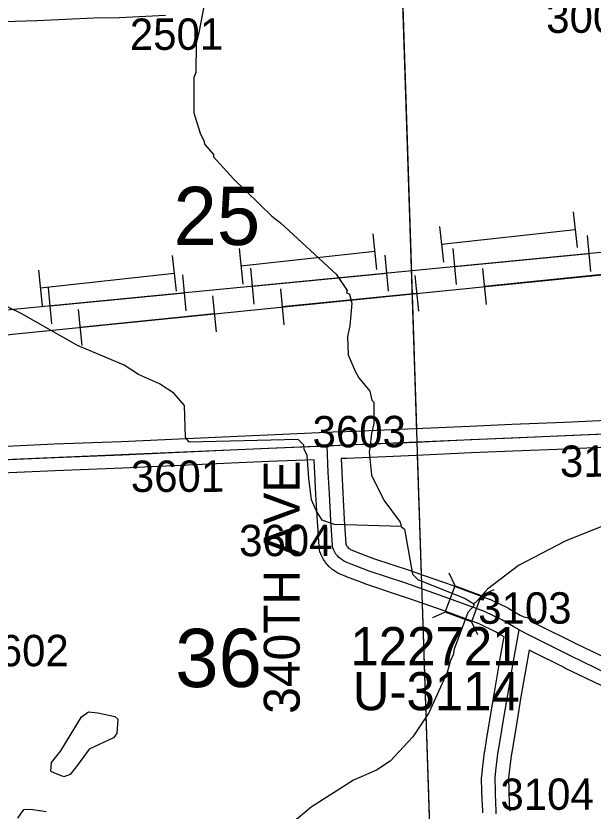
# Model space of a CAD drawing. Extents: x 128.7 to 185.5, y -21.4 to 12.6.
# Drawn here: x 157.455 to 158.743, y -12.718 to -10.944 of the extents above; entities that cross this region are included whole.
import ezdxf

# ---------------------------------------------------------------- set-up
doc = ezdxf.new("R2010")
doc.units = 0
for name, color, linetype in [('tdCoHydroRiver', 7, 'Continuous'), ('tdCoPipe', 7, 'Continuous'), ('tdCoPipe1', 7, 'Continuous'), ('tdCoPipe2', 7, 'Continuous'), ('tdCoSecRdNmbr', 7, 'Continuous'), ('tdCoSecRdTxt', 7, 'Continuous'), ('tdCoSecRteBand', 7, 'Continuous'), ('tdCoSecRteCL', 7, 'Continuous'), ('tdCoSectLine', 7, 'Continuous'), ('tdCoSectLinePart', 7, 'Continuous'), ('tdCoSectNmbr', 7, 'Continuous'), ('tdCoStrucSec', 7, 'Continuous'), ('tdCoStrucSecCoName', 7, 'Continuous'), ('tdCoStrucSecFHWANum', 7, 'Continuous'), ('tdCoSurfGravel', 7, 'Continuous')]:
    doc.layers.add(name, color=color, linetype=linetype)

msp = doc.modelspace()

# ---------------------------------------------------------------- linework, layer by layer
at = {"layer": 'tdCoHydroRiver'}
for points in [[(157.8896, -10.8467), (157.863, -10.985), (157.8574, -11.0057), (157.8566, -11.0705), (157.8522, -11.0817), (157.8519, -11.1606), (157.8662, -11.2059), (157.8747, -11.2229), (157.8765, -11.2308), (157.8963, -11.2537), (157.8964, -11.2585), (157.9408, -11.3074), (158.0259, -11.3912), (158.0454, -11.4062), (158.1694, -11.5202), (158.1944, -11.5572), (158.193, -11.562), (158.1994, -11.5649), (158.2049, -11.5852), (158.2004, -11.6359), (158.1949, -11.6598), (158.1964, -11.7007), (158.2119, -11.7365), (158.2203, -11.752), (158.2451, -11.7811), (158.249, -11.8015), (158.2539, -11.806), (158.254, -11.8534), (158.2485, -11.8757), (158.2449, -11.9089), (158.2436, -11.9169), (158.2486, -11.9688), (158.2759, -12.0246), (158.3124, -12.0738), (158.3143, -12.0832), (158.3224, -12.0893), (158.3402, -12.1897), (158.3517, -12.2019), (158.4574, -12.2439), (158.4767, -12.2558)], [(158.3143, -12.0832), (158.1658, -12.0791), (158.1386, -12.069), (158.1252, -12.0474), (158.1149, -12.0241), (158.1084, -11.9754), (158.105, -11.925), (158.0982, -11.911), (158.0979, -11.9016), (158.0848, -11.8894), (157.8419, -11.895), (157.8336, -11.8842), (157.8311, -11.8133), (157.808, -11.7857), (157.7757, -11.7647), (157.7292, -11.7443), (157.6969, -11.7234), (157.5927, -11.6797), (157.467, -11.6085), (157.316, -11.535)], [(158.8357, -12.0535), (158.6801, -12.1159), (158.5763, -12.1701), (158.5071, -12.2231), (158.4844, -12.2492), (158.4767, -12.2558), (158.4769, -12.2605), (158.4632, -12.2752), (158.433, -12.3568), (158.4303, -12.3695), (158.4245, -12.3824), (158.4175, -12.4094), (158.3766, -12.4993), (158.3406, -12.5527), (158.2904, -12.6066), (158.2596, -12.6266), (158.2083, -12.649), (158.1142, -12.7092), (158.0713, -12.7454)], [(157.5624, -12.6421), (157.5352, -12.6305), (157.5336, -12.629), (157.5345, -12.61), (157.5556, -12.584), (157.6018, -12.5081), (157.6172, -12.4965), (157.6378, -12.4989), (157.676, -12.507), (157.6825, -12.5131), (157.6805, -12.5448), (157.673, -12.5545), (157.6186, -12.5801), (157.5931, -12.6158), (157.5765, -12.6369), (157.5624, -12.6421)], [(157.46, -12.7342), (157.4735, -12.7148), (157.4877, -12.7142), (157.5226, -12.7193)]]:
    msp.add_lwpolyline(points, dxfattribs=at)
at = {"layer": 'tdCoPipe'}
for p, q in [((158.7378, -11.5143), (158.73, -11.434)), ((158.438, -11.5434), (158.4303, -11.4633)), ((158.2866, -11.5581), (158.2788, -11.4778)), ((157.9869, -11.5872), (157.9791, -11.5071)), ((157.8355, -11.6019), (157.8277, -11.5216)), ((157.5357, -11.631), (157.5279, -11.5509))]:
    msp.add_line(p, q, dxfattribs=at)
for points in [[(141.862, -14.949), (144.0814, -14.2683), (145.7745, -13.7388), (145.9312, -13.6747), (145.9234, -13.4239), (152.8711, -12.5946), (153.879, -12.0272), (155.1085, -11.9148), (156.3627, -11.7638), (158.9313, -11.5045), (162.8631, -11.1506)], [(152.8427, -11.7734), (156.2861, -11.7117), (158.7827, -11.4694), (158.9022, -11.6363), (161.2154, -11.6489), (161.3188, -11.8679), (163.5118, -11.8995), (166.3675, -11.8668), (166.3055, -13.6092)], [(158.4341, -11.5033), (158.7339, -11.4742)], [(157.983, -11.5471), (158.2827, -11.518)], [(157.5318, -11.5908), (157.8316, -11.5617)]]:
    msp.add_lwpolyline(points, dxfattribs=at)
at = {"layer": 'tdCoPipe1'}
for p, q in [((158.4962, -11.5079), (158.5043, -11.5882)), ((158.3449, -11.5232), (158.353, -11.6033)), ((158.0452, -11.5535), (158.0533, -11.6337)), ((157.8939, -11.5687), (157.9019, -11.6488)), ((157.5942, -11.599), (157.6023, -11.6792))]:
    msp.add_line(p, q, dxfattribs=at)
for points in [[(158.7999, -11.5178), (158.5003, -11.548)], [(158.3489, -11.5633), (158.0493, -11.5936)], [(157.8979, -11.6088), (157.5983, -11.6391)]]:
    msp.add_lwpolyline(points, dxfattribs=at)
at = {"layer": 'tdCoPipe2'}
for p, q in [((158.6986, -11.3815), (158.7073, -11.4612)), ((158.4004, -11.414), (158.409, -11.4937)), ((158.2512, -11.4303), (158.2599, -11.51)), ((157.953, -11.4628), (157.9617, -11.5425)), ((157.8039, -11.479), (157.8126, -11.5587)), ((157.5057, -11.5115), (157.5143, -11.5912))]:
    msp.add_line(p, q, dxfattribs=at)
for points in [[(158.7029, -11.4214), (158.4047, -11.4539)], [(158.2556, -11.4701), (157.9573, -11.5026)], [(157.8082, -11.5189), (157.51, -11.5513)]]:
    msp.add_lwpolyline(points, dxfattribs=at)
at = {"layer": 'tdCoSecRteBand'}
for points in [[(157.7894, -10.9437), (157.6864, -10.9483), (157.6861, -10.9484), (157.6857, -10.9484), (157.6291, -10.9496), (157.5027, -10.9552), (157.5025, -10.9553), (157.5023, -10.9553), (157.3804, -10.9592)], [(157.4032, -11.9054), (157.5407, -11.8992), (157.5408, -11.8992), (157.5409, -11.8992), (157.691, -11.8935), (157.9165, -11.8832), (158.0168, -11.8785), (158.0169, -11.8785), (158.017, -11.8785), (158.148, -11.8731), (158.1778, -11.8717), (158.1779, -11.8719), (158.1911, -11.8713), (158.3457, -11.8649), (158.4679, -11.8593), (158.468, -11.8593), (158.468, -11.8592), (158.5617, -11.8553), (158.5618, -11.8553), (158.5618, -11.8553), (158.6789, -11.8506), (158.8516, -11.8427)], [(158.8543, -11.9027), (158.6815, -11.9106), (158.6814, -11.9106), (158.6813, -11.9106), (158.5642, -11.9153), (158.4706, -11.9192), (158.3484, -11.9249), (158.3483, -11.9249), (158.3482, -11.9249), (158.1936, -11.9313), (158.1936, -11.9313), (158.1936, -11.9313), (158.1807, -11.9318), (158.1822, -11.9618), (158.1822, -11.9618), (158.1822, -11.9618), (158.1844, -12.0085), (158.1876, -12.0677), (158.1912, -12.122), (158.1913, -12.1228), (158.1916, -12.1234), (158.1926, -12.1254), (158.1938, -12.1272), (158.1952, -12.129), (158.1967, -12.1306), (158.1984, -12.1321), (158.2003, -12.1334), (158.2019, -12.1343), (158.2142, -12.1396), (158.2533, -12.1544), (158.3346, -12.1816), (158.3348, -12.1817), (158.335, -12.1817), (158.3662, -12.1927), (158.4307, -12.2153), (158.431, -12.2154), (158.4312, -12.2155), (158.5111, -12.2451), (158.5125, -12.2456), (158.5138, -12.2462), (158.5525, -12.2649), (158.5535, -12.2654), (158.5544, -12.266), (158.5804, -12.281), (158.5882, -12.2852), (158.6132, -12.2901), (158.6117, -12.2978), (158.6159, -12.3001), (158.706, -12.3451), (158.7868, -12.384)], [(158.4966, -12.7221), (158.4967, -12.718), (158.4965, -12.7139), (158.496, -12.7088), (158.4959, -12.7077), (158.4959, -12.7067), (158.4949, -12.6743), (158.4949, -12.6743), (158.4949, -12.6742), (158.4941, -12.6446), (158.4941, -12.6428), (158.4942, -12.641), (158.4957, -12.6255), (158.4958, -12.6249), (158.4958, -12.6244), (158.5008, -12.5865), (158.5008, -12.5859), (158.5009, -12.5854), (158.5051, -12.5603), (158.514, -12.5056), (158.514, -12.5056), (158.514, -12.5055), (158.5226, -12.4537), (158.5226, -12.4537), (158.5226, -12.4536), (158.534, -12.3866), (158.534, -12.3864), (158.5341, -12.3862), (158.5429, -12.3371), (158.543, -12.337), (158.543, -12.3368), (158.5444, -12.3298), (158.5374, -12.326), (158.5376, -12.3256), (158.5253, -12.3184), (158.4889, -12.3008), (158.4106, -12.2718), (158.3464, -12.2493), (158.3154, -12.2384), (158.2337, -12.2111), (158.2331, -12.2109), (158.2326, -12.2107), (158.1924, -12.1954), (158.1918, -12.1952), (158.1913, -12.195), (158.1768, -12.1889), (158.1751, -12.1881), (158.1735, -12.1872), (158.1691, -12.1847), (158.1679, -12.184), (158.1667, -12.1832), (158.1625, -12.1802), (158.1614, -12.1794), (158.1603, -12.1784), (158.1564, -12.1751), (158.1553, -12.1742), (158.1544, -12.1731), (158.1508, -12.1694), (158.1498, -12.1684), (158.149, -12.1673), (158.1458, -12.1633), (158.1449, -12.1622), (158.1441, -12.161), (158.1414, -12.1567), (158.1406, -12.1555), (158.1399, -12.1542), (158.1376, -12.1497), (158.1369, -12.1484), (158.1364, -12.1471), (158.1345, -12.1423), (158.1334, -12.1395), (158.1328, -12.1365), (158.1318, -12.1311), (158.1315, -12.1294), (158.1314, -12.1277), (158.1277, -12.0715), (158.1277, -12.0713), (158.1277, -12.0711), (158.1245, -12.0117), (158.1245, -12.0116), (158.1245, -12.0115), (158.1223, -11.9646), (158.1208, -11.9343), (158.1206, -11.9343), (158.0196, -11.9384), (157.9193, -11.9431), (157.9193, -11.9431), (157.9192, -11.9431), (157.6936, -11.9535), (157.6935, -11.9535), (157.6934, -11.9535), (157.5433, -11.9591), (157.4058, -11.9653)], [(158.7609, -12.4381), (158.6798, -12.3991), (158.6796, -12.399), (158.6794, -12.3989), (158.5999, -12.3592), (158.5931, -12.3967), (158.5818, -12.4636), (158.5732, -12.5153), (158.5643, -12.57), (158.5643, -12.57), (158.5643, -12.5701), (158.5602, -12.5947), (158.5554, -12.6317), (158.5541, -12.6449), (158.5548, -12.6726), (158.5558, -12.7037), (158.5563, -12.7087), (158.5564, -12.7097), (158.5564, -12.7107), (158.5567, -12.7168), (158.5567, -12.7177), (158.5567, -12.7187)]]:
    msp.add_lwpolyline(points, dxfattribs=at)
at = {"layer": 'tdCoSecRteCL'}
for points in [[(158.1493, -11.9031), (158.1923, -11.9013), (158.347, -11.8949), (158.4693, -11.8892), (158.563, -11.8853), (158.6801, -11.8806), (158.853, -11.8727), (158.9788, -11.8673), (159.0999, -11.8631), (159.3089, -11.8536), (159.3476, -11.8522)], [(157.3383, -11.938), (157.4044, -11.9353), (157.542, -11.9292), (157.6922, -11.9235), (157.9179, -11.9131), (158.0182, -11.9085), (158.1493, -11.9031)], [(158.578, -12.3138), (158.5658, -12.3072), (158.5394, -12.2919), (158.5007, -12.2732), (158.4208, -12.2436), (158.3563, -12.221), (158.3251, -12.2101), (158.2432, -12.1827), (158.203, -12.1674), (158.1885, -12.1612), (158.1841, -12.1587), (158.1799, -12.1557), (158.176, -12.1524), (158.1725, -12.1487), (158.1693, -12.1447), (158.1666, -12.1404), (158.1642, -12.1359), (158.1623, -12.1311), (158.1614, -12.1257), (158.1577, -12.0695), (158.1545, -12.0101), (158.1522, -11.9632), (158.1493, -11.9031)], [(158.5265, -12.724), (158.5267, -12.7179), (158.5265, -12.7118), (158.5258, -12.7057), (158.5249, -12.6734), (158.5241, -12.6438), (158.5256, -12.6283), (158.5305, -12.5903), (158.5347, -12.5652), (158.5436, -12.5104), (158.5522, -12.4586), (158.5636, -12.3916), (158.5724, -12.3425), (158.578, -12.3138)], [(158.578, -12.3138), (158.602, -12.3267), (158.6928, -12.3721), (158.7739, -12.411), (158.8215, -12.4335), (158.8277, -12.4357), (158.8319, -12.4376), (158.8362, -12.4391), (158.8407, -12.4401), (158.8453, -12.4408), (158.8498, -12.4411), (158.8544, -12.4409), (158.859, -12.4404), (158.9525, -12.4357), (159.0822, -12.4293), (159.1969, -12.4234), (159.37, -12.4153)]]:
    msp.add_lwpolyline(points, dxfattribs=at)
at = {"layer": 'tdCoSectLine'}
for points in [[(158.3171, -10.8936), (158.3496, -11.8948)], [(158.3496, -11.8948), (159.3472, -11.8522)], [(157.3424, -11.9378), (158.3496, -11.8948)], [(158.3496, -11.8948), (158.3825, -12.8911)]]:
    msp.add_lwpolyline(points, dxfattribs=at)
at = {"layer": 'tdCoSectLinePart'}
for points in [[(158.3181, -10.9236), (158.3487, -11.8648)], [(158.3506, -11.9244), (158.3594, -12.191)], [(158.3615, -12.2551), (158.3808, -12.8401)]]:
    msp.add_lwpolyline(points, dxfattribs=at)
at = {"layer": 'tdCoStrucSec'}
for p, q in [((158.4347, -12.2155), (158.4216, -12.1871)), ((158.4934, -12.2372), (158.5218, -12.2242)), ((158.4129, -12.2742), (158.3845, -12.2873)), ((158.4716, -12.2959), (158.4847, -12.3244))]:
    msp.add_line(p, q, dxfattribs=at)
msp.add_lwpolyline([(158.4347, -12.2155), (158.4934, -12.2372), (158.4716, -12.2959), (158.4129, -12.2742)], close=True, dxfattribs=at)
at = {"layer": 'tdCoSurfGravel'}
for points in [[(157.3383, -11.938), (157.4044, -11.9353), (157.542, -11.9292), (157.6922, -11.9235), (157.9179, -11.9131), (158.0182, -11.9085), (158.1493, -11.9031), (158.1923, -11.9013), (158.347, -11.8949), (158.4693, -11.8892), (158.563, -11.8853), (158.6801, -11.8806), (158.853, -11.8727), (158.9788, -11.8673), (159.0999, -11.8631), (159.3089, -11.8536), (159.3476, -11.8522), (159.3476, -11.8522)], [(158.3563, -12.221), (158.3251, -12.2101), (158.2432, -12.1827), (158.203, -12.1674), (158.1885, -12.1612), (158.1841, -12.1587), (158.1799, -12.1557), (158.176, -12.1524), (158.1725, -12.1487), (158.1693, -12.1447), (158.1666, -12.1404), (158.1642, -12.1359), (158.1623, -12.1311), (158.1614, -12.1257), (158.1577, -12.0695), (158.1545, -12.0101), (158.1522, -11.9632), (158.1493, -11.9031)], [(158.578, -12.3138), (158.5658, -12.3072), (158.5394, -12.2919), (158.5007, -12.2732), (158.4208, -12.2436), (158.3563, -12.221)], [(158.5265, -12.724), (158.5267, -12.7179), (158.5265, -12.7118), (158.5258, -12.7057), (158.5249, -12.6734), (158.5241, -12.6438), (158.5256, -12.6283), (158.5305, -12.5903), (158.5347, -12.5652), (158.5436, -12.5104), (158.5522, -12.4586), (158.5636, -12.3916), (158.5724, -12.3425), (158.578, -12.3138)], [(158.578, -12.3138), (158.602, -12.3267), (158.6928, -12.3721), (158.7739, -12.411), (158.8215, -12.4335), (158.8277, -12.4357), (158.8319, -12.4376), (158.8362, -12.4391), (158.8407, -12.4401), (158.8453, -12.4408), (158.8498, -12.4411), (158.8544, -12.4409), (158.859, -12.4404), (158.9525, -12.4357), (159.0822, -12.4293), (159.1969, -12.4234), (159.37, -12.4153)]]:
    msp.add_lwpolyline(points, dxfattribs=at)

# ---------------------------------------------------------------- texts
at = {"layer": 'tdCoSecRdNmbr'}
for s, rotation, p in [('3001', 0.1193, (158.6382, -10.9822)), ('2501', 0.1186, (157.7096, -11.0202)), ('3603', 0.1189, (158.1171, -11.9069)), ('3101', 0.1193, (158.6688, -11.9727)), ('3601', 0.1185, (157.7118, -12.0064)), ('3604', 0.1187, (157.9533, -12.1496)), ('3103', 0.1191, (158.4864, -12.3004)), ('3602', 0.1183, (157.3652, -12.3954)), ('3104', 0.1191, (158.5361, -12.7157))]:
    msp.add_text(s, height=0.07, rotation=rotation, dxfattribs=at).set_placement(p)
at = {"layer": 'tdCoSecRdTxt'}
msp.add_text('340TH AVE', height=0.08, rotation=90, dxfattribs=at).set_placement((158.0883, -12.5013))
at = {"layer": 'tdCoSectNmbr'}
for s, p in [('25', (157.8071, -11.4557)), ('36', (157.8108, -12.4417))]:
    msp.add_text(s, height=0.13, rotation=0.1186, dxfattribs=at).set_placement(p)
at = {"layer": 'tdCoStrucSecCoName'}
msp.add_text('U-3114', height=0.085, dxfattribs=at).set_placement((158.2065, -12.4932))
at = {"layer": 'tdCoStrucSecFHWANum'}
msp.add_text('122721', height=0.085, dxfattribs=at).set_placement((158.2015, -12.3927))

doc.saveas('drawing.dxf')
